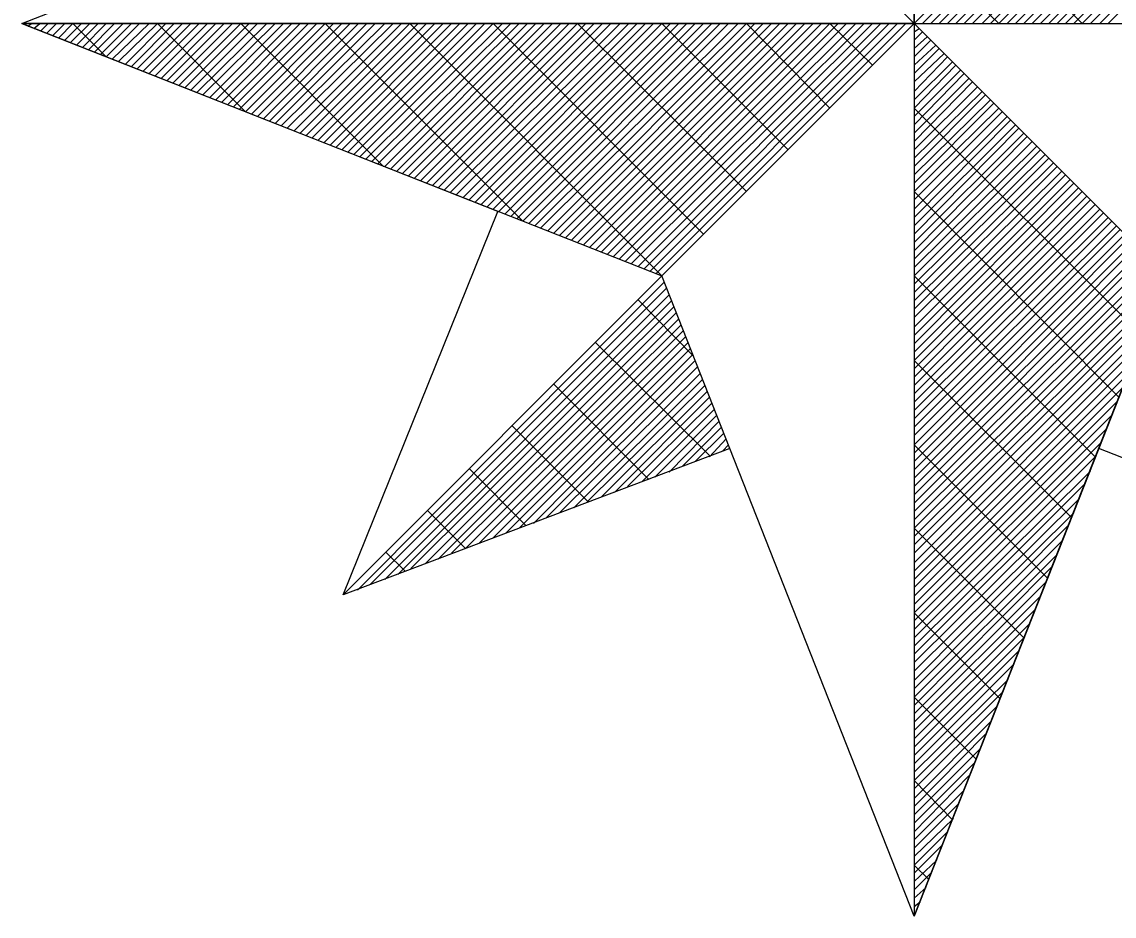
# Model space of a CAD drawing. Extents: x -729889 to -691139, y -995431 to -974354.
# Drawn here: x -725515.565 to -725513.968, y -978386.935 to -978385.627 of the extents above; entities that cross this region are included whole.
import ezdxf

# ---------------------------------------------------------------- set-up
doc = ezdxf.new("R2010")
doc.units = 0
doc.layers.add('Světelný bod se zemním svítidlem', color=7, linetype='Continuous')

# ---------------------------------------------------------------- blocks, each defined once
blk = doc.blocks.new('Světlo')
at = {"layer": 'Světelný bod se zemním svítidlem'}
for p, q in [((0, 0), (0, 1.6939)), ((0, 1.6939), (0, -1.3043)), ((-0.3687, 0.3687), (0, 0)), ((0, 0), (-0.3687, 0.3687)), ((0.3687, 0.3687), (0, 0)), ((0.3687, 0.3687), (0, 0)), ((0, 0), (0.3687, 0.3687)), ((0.0122, 0), (0.3774, 0.3652)), ((0.0243, 0), (0.3861, 0.3617)), ((0.0365, 0), (0.3948, 0.3583)), ((0.0487, 0), (0.4035, 0.3548)), ((0.0609, 0), (0.4139, 0.3513)), ((0.073, 0), (0.4226, 0.3478)), ((0.0852, 0), (0.4313, 0.3443)), ((0.0991, 0), (0.44, 0.3409)), ((0.1113, 0), (0.4487, 0.3374)), ((0.1235, 0), (0.4574, 0.3339)), ((0.1357, 0), (0.4661, 0.3304)), ((0.1478, 0), (0.4748, 0.327)), ((0.16, 0), (0.4835, 0.3235)), ((0.1722, 0), (0.4922, 0.32)), ((0.1843, 0), (0.5009, 0.3165)), ((0.1965, 0), (0.5096, 0.313)), ((0.2087, 0), (0.5183, 0.3096)), ((0.2209, 0), (0.527, 0.3061)), ((0.233, 0), (0.5374, 0.3026)), ((0.2452, 0), (0.5461, 0.2991)), ((0.2574, 0), (0.5548, 0.2957)), ((0.2713, 0), (0.5635, 0.2922)), ((0.2835, 0), (0.5722, 0.2887)), ((-1.3043, 0), (-0.6209, 0.2696)), ((0.2452, 0), (0.1235, 0.1235)), ((0.1235, 0), (0.0609, 0.0609)), ((-1.3043, 0), (-0.3687, -0.3687)), ((0, 0), (-1.3043, 0)), ((-0.6087, -0.2748), (-1.3043, 0)), ((-1.3043, 0), (1.3043, 0)), ((-1.3043, 0), (-1.3043, 0)), ((-1.2957, -0.0035), (-1.2904, 0)), ((-1.287, -0.007), (-1.2783, 0)), ((-1.2765, -0.0104), (-1.2661, 0)), ((-1.2678, -0.0139), (-1.2539, 0)), ((-1.2591, -0.0174), (-1.2417, 0)), ((-1.2504, -0.0209), (-1.2296, 0)), ((-1.2417, -0.0243), (-1.2174, 0)), ((-1.233, -0.0278), (-1.2052, 0)), ((-1.1809, -0.0487), (-1.2296, 0)), ((-1.2243, -0.0313), (-1.193, 0)), ((-1.2157, -0.0348), (-1.1809, 0)), ((-1.207, -0.0383), (-1.1687, 0)), ((-1.1983, -0.0417), (-1.1565, 0)), ((-1.1896, -0.0452), (-1.1443, 0)), ((-1.1809, -0.0487), (-1.1322, 0)), ((-1.1722, -0.0522), (-1.1183, 0)), ((-1.1635, -0.0557), (-1.1061, 0)), ((-1.153, -0.0591), (-1.0939, 0)), ((-1.1443, -0.0626), (-1.0817, 0)), ((-1.1357, -0.0661), (-1.0696, 0)), ((-1.127, -0.0696), (-1.0574, 0)), ((-1.1183, -0.073), (-1.0452, 0)), ((-1.1096, -0.0765), (-1.033, 0)), ((-0.9774, -0.1287), (-1.1061, 0)), ((-1.1009, -0.08), (-1.0209, 0)), ((-1.0922, -0.0835), (-1.0087, 0)), ((-1.0835, -0.087), (-0.9965, 0)), ((-1.0748, -0.0904), (-0.9843, 0)), ((-1.0661, -0.0939), (-0.9722, 0)), ((-1.0574, -0.0974), (-0.96, 0)), ((-1.0487, -0.1009), (-0.9461, 0)), ((-1.04, -0.1043), (-0.9339, 0)), ((-1.0296, -0.1078), (-0.9217, 0)), ((-1.0209, -0.1113), (-0.9096, 0)), ((-1.0122, -0.1148), (-0.8974, 0)), ((-1.0035, -0.1183), (-0.8852, 0)), ((-0.9948, -0.1217), (-0.873, 0)), ((-0.9861, -0.1252), (-0.8609, 0)), ((-0.7757, -0.2087), (-0.9843, 0)), ((-0.9774, -0.1287), (-0.8487, 0)), ((-0.9687, -0.1322), (-0.8365, 0)), ((-0.96, -0.1357), (-0.8243, 0)), ((-0.9513, -0.1391), (-0.8122, 0)), ((-0.9426, -0.1426), (-0.8, 0)), ((-0.9339, -0.1461), (-0.7878, 0)), ((-0.9252, -0.1496), (-0.7739, 0)), ((-0.9165, -0.153), (-0.7617, 0)), ((-0.9061, -0.1565), (-0.7496, 0)), ((-0.8974, -0.16), (-0.7374, 0)), ((-0.8887, -0.1635), (-0.7252, 0)), ((-0.88, -0.167), (-0.713, 0)), ((-0.8713, -0.1704), (-0.7009, 0)), ((-0.8626, -0.1739), (-0.6887, 0)), ((-0.5722, -0.2887), (-0.8609, 0)), ((-0.8539, -0.1774), (-0.6765, 0)), ((-0.8452, -0.1809), (-0.6643, 0)), ((-0.8365, -0.1843), (-0.6522, 0)), ((-0.8278, -0.1878), (-0.64, 0)), ((-0.8191, -0.1913), (-0.6278, 0)), ((-0.8104, -0.1948), (-0.6157, 0)), ((-0.8017, -0.1983), (-0.6017, 0)), ((-0.793, -0.2017), (-0.5896, 0)), ((-0.7843, -0.2052), (-0.5774, 0)), ((-0.7739, -0.2087), (-0.5652, 0)), ((-0.7652, -0.2122), (-0.553, 0)), ((-0.7565, -0.2157), (-0.5409, 0)), ((-0.7478, -0.2191), (-0.5287, 0)), ((-0.7391, -0.2226), (-0.5165, 0)), ((-0.3687, -0.3687), (-0.7374, 0)), ((-0.7304, -0.2261), (-0.5043, 0)), ((-0.7217, -0.2296), (-0.4922, 0)), ((-0.713, -0.233), (-0.48, 0)), ((-0.7043, -0.2365), (-0.4678, 0)), ((-0.6957, -0.24), (-0.4557, 0)), ((-0.687, -0.2435), (-0.4435, 0)), ((-0.6783, -0.247), (-0.4296, 0)), ((-0.6696, -0.2504), (-0.4174, 0)), ((-0.6591, -0.2539), (-0.4052, 0)), ((-0.6504, -0.2574), (-0.393, 0)), ((-0.6417, -0.2609), (-0.3809, 0)), ((-0.633, -0.2643), (-0.3687, 0)), ((-0.6243, -0.2678), (-0.3565, 0)), ((-0.6157, -0.2713), (-0.3443, 0)), ((-0.3078, -0.3078), (-0.6157, 0)), ((-0.607, -0.2748), (-0.3322, 0)), ((-0.5983, -0.2783), (-0.32, 0)), ((-0.5896, -0.2817), (-0.3078, 0)), ((-0.5809, -0.2852), (-0.2957, 0)), ((-0.5722, -0.2887), (-0.2835, 0)), ((-0.5635, -0.2922), (-0.2713, 0)), ((-0.5548, -0.2957), (-0.2574, 0)), ((-0.5461, -0.2991), (-0.2452, 0)), ((-0.5357, -0.3026), (-0.233, 0)), ((-0.527, -0.3061), (-0.2209, 0)), ((-0.5183, -0.3096), (-0.2087, 0)), ((-0.5096, -0.313), (-0.1965, 0)), ((-0.5009, -0.3165), (-0.1843, 0)), ((-0.4922, -0.32), (-0.1722, 0)), ((-0.2452, -0.2452), (-0.4922, 0)), ((-0.4835, -0.3235), (-0.16, 0)), ((-0.4748, -0.327), (-0.1478, 0)), ((-0.4661, -0.3304), (-0.1357, 0)), ((-0.4574, -0.3339), (-0.1235, 0)), ((-0.4487, -0.3374), (-0.1113, 0)), ((-0.44, -0.3409), (-0.0991, 0)), ((-0.4313, -0.3443), (-0.0852, 0)), ((-0.4226, -0.3478), (-0.073, 0)), ((-0.4139, -0.3513), (-0.0609, 0)), ((-0.4035, -0.3548), (-0.0487, 0)), ((-0.3948, -0.3583), (-0.0365, 0)), ((-0.3861, -0.3617), (-0.0243, 0)), ((-0.3774, -0.3652), (-0.0122, 0)), ((-0.3687, -0.3687), (0, 0)), ((0, 0), (-0.3687, -0.3687)), ((0, 0), (-0.3687, -0.3687)), ((-0.1843, -0.1843), (-0.3687, 0)), ((-0.1235, -0.1235), (-0.2452, 0)), ((-0.0609, -0.0609), (-0.1235, 0)), ((0, 0), (0, -1.3043)), ((0.3687, -0.3687), (0, 0)), ((0, 0), (1.3043, 0)), ((0.3687, -0.3687), (0, 0)), ((0.3687, -0.3687), (0, 0)), ((0, -0.0122), (0.007, -0.007)), ((0, -0.0243), (0.0122, -0.0122)), ((0, -0.0365), (0.0191, -0.0191)), ((0, -0.0487), (0.0243, -0.0243)), ((0, -0.0609), (0.0313, -0.0313)), ((0, -0.073), (0.0365, -0.0365)), ((0, -0.0852), (0.0435, -0.0435)), ((0, -0.0991), (0.0487, -0.0487)), ((0, -0.1113), (0.0557, -0.0557)), ((0, -0.1235), (0.0609, -0.0609)), ((0, -0.1357), (0.0678, -0.0678)), ((0, -0.1478), (0.073, -0.073)), ((0, -0.16), (0.08, -0.08)), ((0, -0.1722), (0.0852, -0.0852)), ((0, -0.1843), (0.0922, -0.0922)), ((0, -0.1965), (0.0991, -0.0991)), ((0, -0.2087), (0.1043, -0.1043)), ((0, -0.2209), (0.1113, -0.1113)), ((0, -0.233), (0.1165, -0.1165)), ((0, -0.2452), (0.1235, -0.1235)), ((0.3339, -0.4574), (0, -0.1235)), ((0, -0.2574), (0.1287, -0.1287)), ((0, -0.2713), (0.1357, -0.1357)), ((0, -0.2835), (0.1409, -0.1409)), ((0, -0.2957), (0.1478, -0.1478)), ((0, -0.3078), (0.153, -0.153)), ((0, -0.32), (0.16, -0.16)), ((0, -0.3322), (0.1652, -0.1652)), ((0, -0.3443), (0.1722, -0.1722)), ((0, -0.3565), (0.1791, -0.1791)), ((0, -0.3687), (0.1843, -0.1843)), ((0, -0.3809), (0.1913, -0.1913)), ((0, -0.393), (0.1965, -0.1965)), ((0, -0.4052), (0.2035, -0.2035)), ((0, -0.4174), (0.2087, -0.2087)), ((0, -0.4296), (0.2157, -0.2157)), ((0, -0.4435), (0.2209, -0.2209)), ((0, -0.4557), (0.2278, -0.2278)), ((0, -0.4678), (0.233, -0.233)), ((0, -0.48), (0.24, -0.24)), ((0, -0.4922), (0.2452, -0.2452)), ((0.2991, -0.5461), (0, -0.2452)), ((0, -0.5043), (0.2522, -0.2522)), ((0, -0.5165), (0.2574, -0.2574)), ((0, -0.5287), (0.2643, -0.2643)), ((0, -0.5409), (0.2713, -0.2713)), ((-0.8348, -0.8348), (-0.6087, -0.2748)), ((0, -0.553), (0.2765, -0.2765)), ((0, -0.5652), (0.2835, -0.2835)), ((0, -0.5774), (0.2887, -0.2887)), ((0, -0.5896), (0.2957, -0.2957)), ((0, -0.6017), (0.3009, -0.3009)), ((0, -0.6157), (0.3078, -0.3078)), ((0, -0.6278), (0.313, -0.313)), ((0, -0.64), (0.32, -0.32)), ((0, -0.6522), (0.3252, -0.3252)), ((0, -0.6643), (0.3322, -0.3322)), ((0, -0.6765), (0.3374, -0.3374)), ((0, -0.6887), (0.3443, -0.3443)), ((0, -0.7009), (0.3513, -0.3513)), ((0, -0.713), (0.3565, -0.3565)), ((0, -0.7252), (0.3635, -0.3635)), ((-0.3687, -0.3687), (-0.8348, -0.8348)), ((-0.3687, -0.3687), (-0.8348, -0.8348)), ((-0.8348, -0.8348), (-0.3687, -0.3687)), ((-0.8139, -0.8278), (-0.3652, -0.3774)), ((-0.2696, -0.6209), (-0.3687, -0.3687)), ((0, -1.3043), (0.3687, -0.3687)), ((0, -1.3043), (0.3687, -0.3687)), ((0, -0.7374), (0.3687, -0.3687)), ((0.2643, -0.633), (0, -0.3687)), ((0.3687, -0.3687), (0.2696, -0.6209)), ((-0.7948, -0.8191), (-0.3617, -0.3861)), ((-0.7739, -0.8122), (-0.3583, -0.3965)), ((0, -0.7496), (0.3617, -0.3896)), ((-0.7548, -0.8052), (-0.3548, -0.4052)), ((-0.7357, -0.7965), (-0.3513, -0.4139)), ((-0.3235, -0.4852), (-0.4035, -0.4035)), ((0, -0.7617), (0.353, -0.4087)), ((-0.7148, -0.7896), (-0.3478, -0.4226)), ((0, -0.7739), (0.3443, -0.4296)), ((-0.6957, -0.7826), (-0.3443, -0.4313)), ((-0.6765, -0.7739), (-0.3409, -0.44)), ((-0.6557, -0.767), (-0.3374, -0.4487)), ((-0.6365, -0.76), (-0.3339, -0.4574)), ((0, -0.7878), (0.3374, -0.4504)), ((-0.6157, -0.7513), (-0.3304, -0.4661)), ((-0.5965, -0.7443), (-0.327, -0.4748)), ((-0.2991, -0.6313), (-0.4661, -0.4661)), ((0, -0.8), (0.3287, -0.4696)), ((-0.5774, -0.7374), (-0.3235, -0.4835)), ((-0.5565, -0.7304), (-0.32, -0.4922)), ((0, -0.8122), (0.3217, -0.4904)), ((0.2296, -0.7217), (0, -0.4922)), ((-0.5374, -0.7217), (-0.3165, -0.5009)), ((-0.5183, -0.7148), (-0.313, -0.5113)), ((-0.4974, -0.7078), (-0.3096, -0.52)), ((0, -0.8243), (0.313, -0.5113)), ((-0.3878, -0.6661), (-0.527, -0.527)), ((-0.4783, -0.6991), (-0.3061, -0.5287)), ((-0.4574, -0.6922), (-0.3026, -0.5374)), ((0, -0.8365), (0.3043, -0.5322)), ((-0.4383, -0.6852), (-0.2991, -0.5461)), ((-0.4191, -0.6765), (-0.2957, -0.5548)), ((0, -0.8487), (0.2974, -0.5513)), ((-0.3983, -0.6696), (-0.2922, -0.5635)), ((-0.3791, -0.6626), (-0.2887, -0.5722)), ((0, -0.8609), (0.2887, -0.5722)), ((-0.4765, -0.6991), (-0.5878, -0.5878)), ((-0.3583, -0.6557), (-0.2852, -0.5809)), ((-0.3391, -0.647), (-0.2817, -0.5896)), ((-0.32, -0.64), (-0.2783, -0.5983)), ((0, -0.873), (0.28, -0.593)), ((-0.2696, -0.6209), (-0.8348, -0.8348)), ((-0.2991, -0.633), (-0.2748, -0.607)), ((-0.28, -0.6243), (-0.2713, -0.6157)), ((0, -1.3043), (-0.2696, -0.6209)), ((0, -0.8852), (0.273, -0.6122)), ((0.1948, -0.8104), (0, -0.6157)), ((0.2696, -0.6209), (0, -1.3043)), ((0.8504, -0.8504), (0.2696, -0.6209)), ((0, -0.8974), (0.2643, -0.633)), ((-0.567, -0.7339), (-0.6504, -0.6504)), ((0, -0.9096), (0.2574, -0.6539)), ((0, -0.9217), (0.2487, -0.673)), ((0, -0.9339), (0.2417, -0.6939)), ((-0.6557, -0.767), (-0.7113, -0.7113)), ((0, -0.9461), (0.233, -0.7148)), ((0, -0.96), (0.2243, -0.7339)), ((0.16, -0.8974), (0, -0.7374)), ((0, -0.9722), (0.2174, -0.7548)), ((-0.7443, -0.8), (-0.7722, -0.7722)), ((0, -0.9843), (0.2087, -0.7757)), ((0, -0.9965), (0.2, -0.7948)), ((0, -1.0087), (0.193, -0.8157)), ((0, -1.0209), (0.1843, -0.8365)), ((0, -1.033), (0.1774, -0.8557)), ((0.1252, -0.9861), (0, -0.8609)), ((0, -1.0452), (0.1687, -0.8765)), ((0, -1.0574), (0.16, -0.8974)), ((0, -1.0696), (0.153, -0.9165)), ((0, -1.0817), (0.1443, -0.9374)), ((0, -1.0939), (0.1374, -0.9583)), ((0, -1.1061), (0.1287, -0.9774)), ((0.0904, -1.0748), (0, -0.9843)), ((0, -1.1183), (0.12, -0.9983)), ((0, -1.1322), (0.113, -1.0191)), ((0, -1.1443), (0.1043, -1.0383)), ((0, -1.1565), (0.0974, -1.0591)), ((0, -1.1687), (0.0887, -1.08)), ((0, -1.1809), (0.08, -1.0991)), ((0.0557, -1.1635), (0, -1.1061)), ((0, -1.193), (0.073, -1.12)), ((0, -1.2052), (0.0643, -1.1409)), ((0, -1.2174), (0.0574, -1.1617)), ((0, -1.2296), (0.0487, -1.1809)), ((0, -1.2417), (0.04, -1.2017)), ((0, -1.2539), (0.033, -1.2226)), ((0.0209, -1.2504), (0, -1.2296)), ((0, -1.2661), (0.0243, -1.2417)), ((0, -1.2783), (0.0174, -1.2626)), ((0, -1.2904), (0.0087, -1.2835)), ((0, -1.3043), (0, -1.3026))]:
    blk.add_line(p, q, dxfattribs=at)

msp = doc.modelspace()

# ---------------------------------------------------------------- block references
at = {"layer": 'Světelný bod se zemním svítidlem', "xscale": 1.0005800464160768, "yscale": 1.0005800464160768}
msp.add_blockref('Světlo', (-725514.26, -978385.63), dxfattribs=at)

doc.saveas('drawing.dxf')
